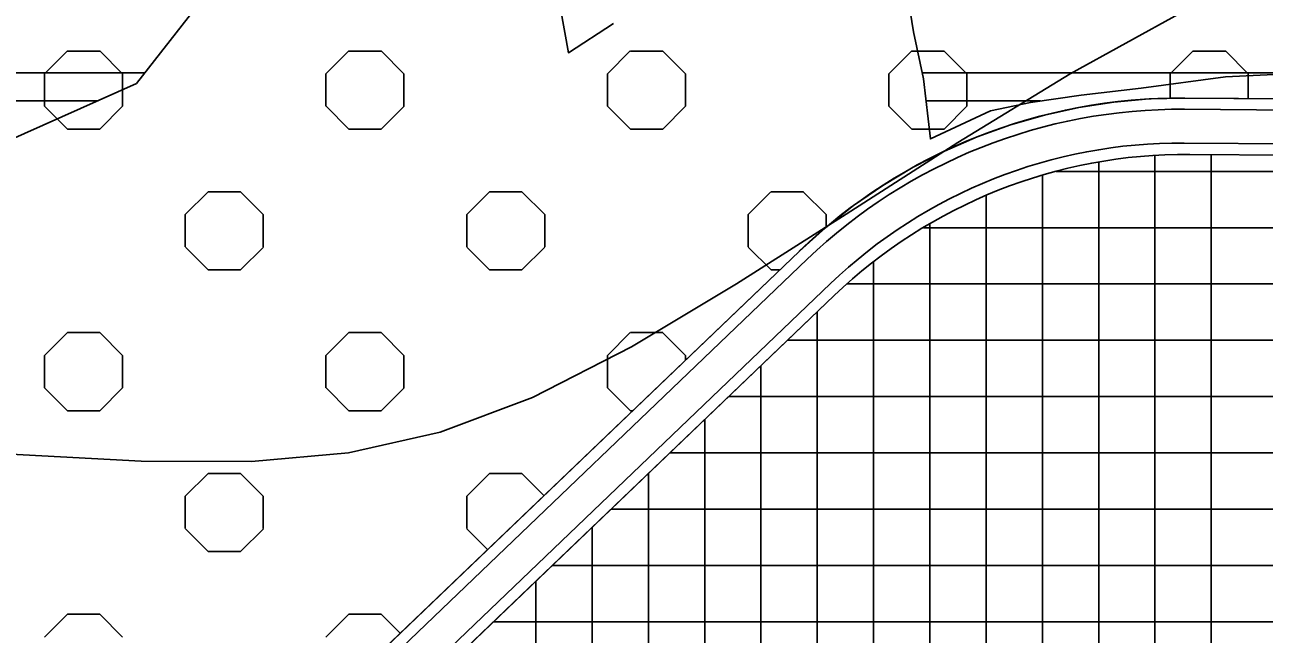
# Model space of a CAD drawing. Extents: x 427903 to 430077, y 4477233 to 4480385.
# Drawn here: x 428970.2 to 429190.3, y 4478471.3 to 4478579.5 of the extents above; entities that cross this region are included whole.
import ezdxf

# ---------------------------------------------------------------- set-up
doc = ezdxf.new("R2010")
doc.units = 0
for name, color, linetype in [('ADAKENARI', 7, 'Continuous'), ('KALDIRIM', 7, 'Continuous'), ('PL_AYA_AGACLANDIRIL', 7, 'Continuous'), ('PL_K_TALI_IS_MRK', 7, 'Continuous'), ('SIT_1_DER_ARKEOLOJIK', 7, 'Continuous'), ('TA_DERIVASYON', 7, 'Continuous'), ('TR_2_SITKORUMA', 7, 'Continuous'), ('TR_AGACALANI', 7, 'Continuous'), ('TR_TALIISMERK', 7, 'Continuous')]:
    doc.layers.add(name, color=color, linetype=linetype)

msp = doc.modelspace()

# ---------------------------------------------------------------- linework, layer by layer
at = {"layer": 'ADAKENARI'}
for p, q in [((429211.2, 4478566.25), (429176.2, 4478566.5)), ((429177.12, 4478556.5), (429194.7, 4478556.37)), ((429107.76, 4478539.32), (428984.61, 4478421.51)), ((428990.08, 4478412.91), (429113.96, 4478531.41))]:
    msp.add_line(p, q, dxfattribs=at)
for centre, radius in [((429175.5, 4478468.51), 98), ((429176.47, 4478466.06), 90.44)]:
    msp.add_arc(centre, radius, 89.5885, 133.7303, dxfattribs=at)
at = {"layer": 'KALDIRIM'}
for p, q in [((429211.46, 4478564.25), (429176.19, 4478564.5)), ((429198.95, 4478558.34), (429176.15, 4478558.5)), ((429109.14, 4478537.87), (428984.55, 4478418.69)), ((429113.29, 4478533.54), (428988.7, 4478414.35))]:
    msp.add_line(p, q, dxfattribs=at)
for radius in [96, 90]:
    msp.add_arc((429175.5, 4478468.51), radius, 89.5885, 133.7303, dxfattribs=at)
at = {"layer": 'PL_AYA_AGACLANDIRIL'}
msp.add_lwpolyline([(429211.2, 4478566.25), (429176.2, 4478566.5), (429169.92, 4478566.34), (429163.65, 4478565.79), (429157.43, 4478564.82), (429151.29, 4478563.47), (429145.25, 4478561.72), (429139.33, 4478559.59), (429133.56, 4478557.08), (429127.97, 4478554.2), (429122.57, 4478550.98), (429117.38, 4478547.41), (429112.44, 4478543.52), (429107.76, 4478539.32), (428984.61, 4478421.51), (428981.52, 4478418.86), (428978.17, 4478416.56), (428974.6, 4478414.62), (428970.84, 4478413.08), (428966.93, 4478411.95)], dxfattribs=at)
at = {"layer": 'PL_K_TALI_IS_MRK'}
for points in [[(429194.7, 4478556.37), (429177.12, 4478556.5)], [(429113.96, 4478531.41), (428990.08, 4478412.91)]]:
    msp.add_lwpolyline(points, dxfattribs=at)
msp.add_arc((429176.47, 4478466.06), 90.44, 89.5885, 133.7303, dxfattribs=at)
at = {"layer": 'SIT_1_DER_ARKEOLOJIK'}
for points in [[(429210.23, 4478600.61), (429217.77, 4478577.89), (429219.85, 4478571.51), (429213.71, 4478571.05), (429204.44, 4478571.28), (429183.45, 4478570.24), (429168.5, 4478568.27), (429157.84, 4478566.99), (429148.8, 4478565.72), (429141.72, 4478564.21), (429131.06, 4478559.23), (429129.79, 4478569.89), (429128.05, 4478578.24), (429123.18, 4478608.37)], [(429010.51, 4478595.28), (428989.99, 4478569.08), (428960.08, 4478555.75)], [(429074.73, 4478579.74), (429066.73, 4478574.53), (429063.13, 4478594.58)]]:
    msp.add_lwpolyline(points, dxfattribs=at)
at = {"layer": 'TA_DERIVASYON'}
msp.add_lwpolyline([(428967.69, 4478503.25), (428990.82, 4478502.04), (429010.41, 4478501.97), (429027.69, 4478503.52), (429043.92, 4478507.16), (429060.33, 4478513.35), (429077.92, 4478522.34), (429096.61, 4478533.48), (429116.05, 4478545.85), (429135.92, 4478558.59), (429155.87, 4478570.78), (429175.68, 4478581.69), (429195.56, 4478591.12), (429215.84, 4478599.02), (429236.85, 4478605.34), (429258.91, 4478610.01), (429282.33, 4478613.12), (429307.41, 4478615.19), (429334.4, 4478616.86)], dxfattribs=at)
msp.add_lwpolyline([(428967.69, 4478503.25), (428990.82, 4478502.04), (429010.41, 4478501.97), (429027.69, 4478503.52), (429043.92, 4478507.16), (429060.33, 4478513.35), (429077.92, 4478522.34), (429096.61, 4478533.48), (429116.05, 4478545.85), (429135.92, 4478558.59), (429155.87, 4478570.78), (429175.68, 4478581.69), (429195.56, 4478591.12), (429215.84, 4478599.02), (429236.85, 4478605.34), (429258.91, 4478610.01), (429282.33, 4478613.12), (429307.41, 4478615.19), (429334.4, 4478616.86)], dxfattribs=at)
at = {"layer": 'TR_2_SITKORUMA'}
for p, q in [((428552.33, 4478570.98), (428991.48, 4478570.98)), ((429129.56, 4478570.98), (429198.3, 4478570.98)), ((428550.05, 4478565.98), (428983.03, 4478565.98)), ((429130.25, 4478565.98), (429150.63, 4478565.98))]:
    msp.add_line(p, q, dxfattribs=at)
at = {"layer": 'TR_AGACALANI'}
for p, q in [((428973.66, 4478570.79), (428977.72, 4478574.85)), ((428977.74, 4478574.84), (428983.48, 4478574.84)), ((428987.52, 4478570.79), (428983.46, 4478574.85)), ((429023.66, 4478570.79), (429027.72, 4478574.85)), ((429027.74, 4478574.84), (429033.48, 4478574.84)), ((429037.52, 4478570.79), (429033.46, 4478574.85)), ((429073.66, 4478570.79), (429077.72, 4478574.85)), ((429077.74, 4478574.84), (429083.48, 4478574.84)), ((429087.52, 4478570.79), (429083.46, 4478574.85)), ((429123.66, 4478570.79), (429127.72, 4478574.85)), ((429127.74, 4478574.84), (429133.48, 4478574.84)), ((429137.52, 4478570.79), (429133.46, 4478574.85)), ((429173.66, 4478570.79), (429177.72, 4478574.85)), ((429177.74, 4478574.84), (429183.48, 4478574.84)), ((429187.52, 4478570.79), (429183.46, 4478574.85)), ((428973.66, 4478565.06), (428973.66, 4478570.8)), ((428987.52, 4478565.06), (428987.52, 4478570.8)), ((429023.66, 4478565.06), (429023.66, 4478570.8)), ((429037.52, 4478565.06), (429037.52, 4478570.8)), ((429073.66, 4478565.06), (429073.66, 4478570.8)), ((429087.52, 4478565.06), (429087.52, 4478570.8)), ((429123.66, 4478565.06), (429123.66, 4478570.8)), ((429137.52, 4478565.06), (429137.52, 4478570.8)), ((429173.66, 4478566.44), (429173.66, 4478570.8)), ((429187.52, 4478566.42), (429187.52, 4478570.8)), ((428977.74, 4478560.97), (428973.68, 4478565.03)), ((428983.48, 4478560.97), (428987.54, 4478565.03)), ((429027.74, 4478560.97), (429023.68, 4478565.03)), ((429033.48, 4478560.97), (429037.54, 4478565.03)), ((429077.74, 4478560.97), (429073.68, 4478565.03)), ((429083.48, 4478560.97), (429087.54, 4478565.03)), ((429127.74, 4478560.97), (429123.68, 4478565.03)), ((429133.48, 4478560.97), (429137.54, 4478565.03)), ((428977.74, 4478560.98), (428983.48, 4478560.98)), ((429027.74, 4478560.98), (429033.48, 4478560.98)), ((429077.74, 4478560.98), (429083.48, 4478560.98)), ((429127.74, 4478560.98), (429133.48, 4478560.98)), ((428998.66, 4478545.8), (429002.72, 4478549.85)), ((429002.74, 4478549.84), (429008.48, 4478549.84)), ((429012.52, 4478545.79), (429008.46, 4478549.85)), ((429048.66, 4478545.8), (429052.72, 4478549.85)), ((429052.74, 4478549.84), (429058.48, 4478549.84)), ((429062.52, 4478545.79), (429058.46, 4478549.85)), ((429098.66, 4478545.8), (429102.72, 4478549.85)), ((429102.74, 4478549.84), (429108.48, 4478549.84)), ((429112.52, 4478545.79), (429108.46, 4478549.85)), ((428998.66, 4478540.06), (428998.66, 4478545.8)), ((429012.52, 4478540.06), (429012.52, 4478545.8)), ((429048.66, 4478540.06), (429048.66, 4478545.8)), ((429062.52, 4478540.06), (429062.52, 4478545.8)), ((429098.66, 4478540.06), (429098.66, 4478545.8)), ((429112.52, 4478543.58), (429112.52, 4478545.8)), ((429002.74, 4478535.98), (428998.68, 4478540.03)), ((429008.48, 4478535.98), (429012.54, 4478540.03)), ((429052.74, 4478535.98), (429048.68, 4478540.03)), ((429058.48, 4478535.98), (429062.54, 4478540.03)), ((429102.74, 4478535.98), (429098.68, 4478540.03)), ((429002.74, 4478535.98), (429008.48, 4478535.98)), ((429052.74, 4478535.98), (429058.48, 4478535.98)), ((429102.74, 4478535.98), (429104.26, 4478535.98)), ((428973.66, 4478520.8), (428977.72, 4478524.85)), ((428977.74, 4478524.84), (428983.48, 4478524.84)), ((428987.52, 4478520.79), (428983.46, 4478524.85)), ((429023.66, 4478520.8), (429027.72, 4478524.85)), ((429027.74, 4478524.84), (429033.48, 4478524.84)), ((429037.52, 4478520.79), (429033.46, 4478524.85)), ((429073.66, 4478520.8), (429077.72, 4478524.85)), ((429077.74, 4478524.84), (429083.48, 4478524.84)), ((429087.52, 4478520.79), (429083.46, 4478524.85)), ((428973.66, 4478515.06), (428973.66, 4478520.8)), ((428987.52, 4478515.06), (428987.52, 4478520.8)), ((429023.66, 4478515.06), (429023.66, 4478520.8)), ((429037.52, 4478515.06), (429037.52, 4478520.8)), ((429073.66, 4478515.06), (429073.66, 4478520.8)), ((429087.52, 4478519.96), (429087.52, 4478520.8)), ((428977.74, 4478510.98), (428973.68, 4478515.03)), ((428983.48, 4478510.98), (428987.54, 4478515.03)), ((429027.74, 4478510.98), (429023.68, 4478515.03)), ((429033.48, 4478510.98), (429037.54, 4478515.03)), ((429077.74, 4478510.98), (429073.68, 4478515.03)), ((428977.74, 4478510.98), (428983.48, 4478510.98)), ((429027.74, 4478510.98), (429033.48, 4478510.98)), ((429077.74, 4478510.98), (429078.13, 4478510.98)), ((428998.66, 4478495.8), (429002.72, 4478499.85)), ((429002.74, 4478499.84), (429008.48, 4478499.84)), ((429012.52, 4478495.79), (429008.46, 4478499.85)), ((429048.66, 4478495.8), (429052.72, 4478499.85)), ((429052.74, 4478499.84), (429058.48, 4478499.84)), ((429062.39, 4478495.92), (429058.46, 4478499.85)), ((428998.66, 4478490.06), (428998.66, 4478495.8)), ((429012.52, 4478490.06), (429012.52, 4478495.8)), ((429048.66, 4478490.06), (429048.66, 4478495.8)), ((429002.74, 4478485.98), (428998.68, 4478490.03)), ((429008.48, 4478485.98), (429012.54, 4478490.03)), ((429052.38, 4478486.34), (429048.68, 4478490.03)), ((429002.74, 4478485.98), (429008.48, 4478485.98)), ((428973.66, 4478470.8), (428977.72, 4478474.85)), ((428977.74, 4478474.84), (428983.48, 4478474.84)), ((428987.52, 4478470.79), (428983.46, 4478474.85)), ((429023.66, 4478470.8), (429027.72, 4478474.85)), ((429027.74, 4478474.84), (429033.48, 4478474.84)), ((429036.84, 4478471.47), (429033.46, 4478474.85))]:
    msp.add_line(p, q, dxfattribs=at)
at = {"layer": 'TR_TALIISMERK'}
for p, q in [((429160.94, 4478398.16), (429160.94, 4478555.12)), ((429170.94, 4478421.49), (429170.94, 4478556.32)), ((429180.94, 4478444.83), (429180.94, 4478556.47)), ((429150.94, 4478376.1), (429150.94, 4478552.77)), ((429153.38, 4478553.48), (429226.24, 4478553.48)), ((429140.94, 4478358.22), (429140.94, 4478549.18)), ((429130.94, 4478360.86), (429130.94, 4478544.15)), ((429129.81, 4478543.48), (429221.81, 4478543.48)), ((429120.94, 4478358.48), (429120.94, 4478537.38)), ((429116.26, 4478533.48), (429217.81, 4478533.48)), ((429110.94, 4478343.18), (429110.94, 4478528.52)), ((429105.66, 4478523.48), (429214, 4478523.48)), ((429100.94, 4478331.94), (429100.94, 4478518.96)), ((429095.21, 4478513.48), (429210.19, 4478513.48)), ((429090.94, 4478324.48), (429090.94, 4478509.39)), ((429084.76, 4478503.48), (429206.07, 4478503.48)), ((429080.94, 4478319.38), (429080.94, 4478499.83)), ((429074.3, 4478493.48), (429201.79, 4478493.48)), ((429070.94, 4478314.28), (429070.94, 4478490.26)), ((429063.85, 4478483.48), (429197.5, 4478483.48)), ((429060.94, 4478309.18), (429060.94, 4478480.69)), ((429053.4, 4478473.48), (429193.22, 4478473.48))]:
    msp.add_line(p, q, dxfattribs=at)

doc.saveas('drawing.dxf')
